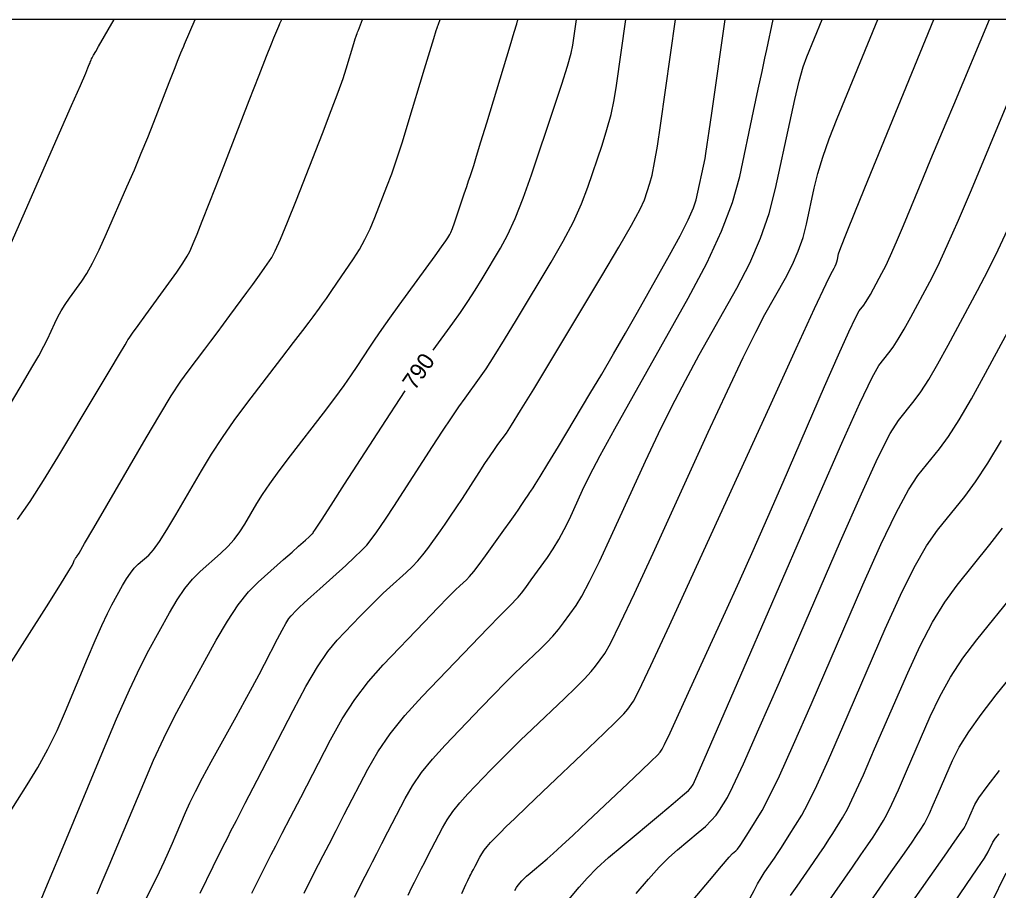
# Model space of a CAD drawing. Extents: x 2082232 to 2083549, y 592624 to 593832.
# Drawn here: x 2082882.06 to 2082923.46, y 593795.14 to 593831.98 of the extents above; entities that cross this region are included whole.
import ezdxf

# ---------------------------------------------------------------- set-up
doc = ezdxf.new("R2010")
doc.units = 0
for name, color, linetype in [('DT_X_Contour_Major', 7, 'Continuous'), ('DT_X_Contour_Minor', 7, 'Continuous'), ('DT_X_TIN_Hull', 7, 'Continuous')]:
    doc.layers.add(name, color=color, linetype=linetype)

msp = doc.modelspace()

# ---------------------------------------------------------------- linework, layer by layer
at = {"layer": 'DT_X_Contour_Major'}
for points in [[(2082881.189, 593814.932), (2082882.226, 593816.659), (2082882.581, 593817.257), (2082882.868, 593817.757), (2082883.086, 593818.159), (2082883.236, 593818.463), (2082883.546, 593819.142), (2082883.672, 593819.398), (2082883.818, 593819.658), (2082883.984, 593819.921), (2082884.169, 593820.189), (2082884.69, 593820.906), (2082884.902, 593821.234), (2082885.146, 593821.679), (2082885.422, 593822.243), (2082885.731, 593822.924), (2082886.598, 593824.897), (2082886.913, 593825.624), (2082887.208, 593826.322), (2082887.483, 593826.994), (2082887.738, 593827.638), (2082888.39, 593829.319), (2082888.608, 593829.878), (2082888.771, 593830.294), (2082888.879, 593830.568), (2082888.932, 593830.7), (2082889.001, 593830.86), (2082889.031, 593830.931), (2082889.482, 593831.978)], [(2082896.229, 593794.85), (2082896.374, 593795.152), (2082896.506, 593795.416), (2082896.84, 593796.072), (2082896.984, 593796.353), (2082897.165, 593796.705), (2082897.382, 593797.127), (2082897.636, 593797.621), (2082898.362, 593799.031), (2082898.672, 593799.568), (2082899.058, 593800.122), (2082899.518, 593800.694), (2082900.054, 593801.282), (2082901.583, 593802.875), (2082902.121, 593803.431), (2082902.588, 593803.907), (2082902.984, 593804.303), (2082903.309, 593804.618), (2082904.081, 593805.349), (2082904.359, 593805.624), (2082904.615, 593805.9), (2082904.849, 593806.176), (2082905.061, 593806.454), (2082905.596, 593807.195), (2082905.839, 593807.587), (2082906.168, 593808.207), (2082906.583, 593809.054), (2082907.083, 593810.128), (2082908.53, 593813.297), (2082909.08, 593814.469), (2082909.642, 593815.609), (2082910.218, 593816.716), (2082910.807, 593817.791), (2082912.395, 593820.614), (2082912.945, 593821.672), (2082913.401, 593822.727), (2082913.764, 593823.78), (2082914.034, 593824.831), (2082914.631, 593827.63), (2082914.844, 593828.591), (2082915.036, 593829.374), (2082915.206, 593829.978), (2082915.355, 593830.404), (2082916, 593831.978)], [(2082899.557, 593817.998), (2082900.385, 593819.137), (2082900.708, 593819.592), (2082901.023, 593820.056), (2082901.328, 593820.528), (2082901.624, 593821.009), (2082902.401, 593822.302), (2082902.701, 593822.86), (2082903.018, 593823.565), (2082903.354, 593824.418), (2082903.706, 593825.417), (2082904.67, 593828.279), (2082904.99, 593829.247), (2082905.228, 593830.005), (2082905.384, 593830.553), (2082905.458, 593830.891), (2082905.612, 593831.978)], [(2082908.137, 593795.011), (2082908.653, 593795.614), (2082909.116, 593796.122), (2082909.525, 593796.537), (2082909.881, 593796.857), (2082910.76, 593797.586), (2082911.064, 593797.851), (2082911.317, 593798.097), (2082911.518, 593798.326), (2082911.669, 593798.536), (2082912.002, 593799.074), (2082912.233, 593799.53), (2082912.675, 593800.495), (2082913.329, 593801.97), (2082914.194, 593803.953), (2082916.782, 593809.921), (2082917.663, 593811.919), (2082918.364, 593813.434), (2082918.886, 593814.468), (2082919.227, 593815.02), (2082919.899, 593815.851), (2082920.177, 593816.232), (2082920.51, 593816.752), (2082920.896, 593817.411), (2082921.335, 593818.208), (2082922.579, 593820.52), (2082923.031, 593821.383), (2082923.452, 593822.235), (2082923.844, 593823.079)], [(2082885.338, 593794.995), (2082885.556, 593795.497), (2082885.851, 593796.19), (2082886.221, 593797.073), (2082887.308, 593799.681), (2082887.725, 593800.647), (2082888.161, 593801.587), (2082888.616, 593802.501), (2082889.09, 593803.389), (2082890.38, 593805.724), (2082890.853, 593806.534), (2082891.306, 593807.215), (2082891.739, 593807.766), (2082892.152, 593808.186), (2082893.226, 593809.136), (2082893.585, 593809.454), (2082893.86, 593809.697), (2082894.049, 593809.865), (2082894.152, 593809.957), (2082894.313, 593810.102), (2082894.368, 593810.151), (2082894.409, 593810.191), (2082894.438, 593810.22), (2082894.455, 593810.239), (2082894.482, 593810.277), (2082894.573, 593810.416), (2082894.824, 593810.803), (2082895.236, 593811.439), (2082895.808, 593812.323), (2082897.548, 593815.013), (2082898.16, 593815.952), (2082898.369, 593816.267)], [(2082917.479, 593793.851), (2082918.929, 593795.924), (2082919.413, 593796.617), (2082919.778, 593797.143), (2082920.023, 593797.502), (2082920.15, 593797.692), (2082920.327, 593797.978), (2082920.413, 593798.137), (2082920.54, 593798.4), (2082920.706, 593798.767), (2082920.913, 593799.238), (2082921.518, 593800.633), (2082921.804, 593801.199), (2082922.209, 593801.851), (2082922.731, 593802.589), (2082923.372, 593803.412), (2082925.24, 593805.722)]]:
    msp.add_lwpolyline(points, dxfattribs=at)
at = {"layer": 'DT_X_Contour_Minor'}
for points in [[(2082879.89, 593801.943), (2082882.377, 593805.853), (2082883.196, 593807.142), (2082883.786, 593808.077), (2082884.148, 593808.656), (2082884.283, 593808.882), (2082884.336, 593809.01), (2082884.355, 593809.055), (2082884.371, 593809.091), (2082884.385, 593809.121), (2082884.396, 593809.142), (2082884.422, 593809.189), (2082884.431, 593809.205), (2082884.441, 593809.219), (2082884.451, 593809.231), (2082884.46, 593809.241), (2082884.486, 593809.264), (2082884.572, 593809.405), (2082884.811, 593809.812), (2082885.204, 593810.485), (2082885.749, 593811.423), (2082887.408, 593814.279), (2082887.986, 593815.26), (2082888.474, 593816.059), (2082888.873, 593816.676), (2082889.182, 593817.112), (2082889.888, 593818.033), (2082890.153, 593818.381), (2082890.42, 593818.734), (2082890.687, 593819.093), (2082890.957, 593819.457), (2082891.676, 593820.434), (2082891.926, 593820.775), (2082892.135, 593821.064), (2082892.305, 593821.302), (2082892.434, 593821.488), (2082892.726, 593821.917), (2082892.873, 593822.189), (2082893.096, 593822.686), (2082893.395, 593823.406), (2082893.768, 593824.35), (2082894.866, 593827.166), (2082895.238, 593828.129), (2082895.529, 593828.903), (2082895.742, 593829.489), (2082895.874, 593829.888), (2082896.201, 593830.966), (2082896.259, 593831.159), (2082896.295, 593831.276), (2082896.308, 593831.319), (2082896.312, 593831.333), (2082896.318, 593831.349), (2082896.333, 593831.388), (2082896.357, 593831.45), (2082896.39, 593831.534), (2082896.565, 593831.978)], [(2082881.145, 593797.658), (2082882.382, 593799.602), (2082882.831, 593800.344), (2082883.251, 593801.113), (2082883.642, 593801.907), (2082884.004, 593802.727), (2082884.931, 593804.95), (2082885.255, 593805.717), (2082885.535, 593806.352), (2082885.77, 593806.854), (2082885.961, 593807.224), (2082886.408, 593808.034), (2082886.575, 593808.318), (2082886.743, 593808.563), (2082886.91, 593808.769), (2082887.077, 593808.936), (2082887.521, 593809.329), (2082887.718, 593809.546), (2082887.975, 593809.901), (2082888.292, 593810.394), (2082888.669, 593811.025), (2082889.754, 593812.894), (2082890.179, 593813.597), (2082890.642, 593814.306), (2082891.14, 593815.021), (2082891.676, 593815.741), (2082893.154, 593817.669), (2082893.651, 593818.319), (2082894.037, 593818.824), (2082894.31, 593819.184), (2082894.47, 593819.398), (2082894.748, 593819.775), (2082894.871, 593819.947), (2082895.035, 593820.179), (2082895.237, 593820.473), (2082895.48, 593820.827), (2082896.178, 593821.852), (2082896.431, 593822.251), (2082896.667, 593822.676), (2082896.885, 593823.128), (2082897.086, 593823.607), (2082897.598, 593824.921), (2082897.799, 593825.459), (2082898.016, 593826.087), (2082898.25, 593826.806), (2082898.501, 593827.615), (2082899.192, 593829.894), (2082899.583, 593831.183), (2082899.683, 593831.512), (2082899.719, 593831.632), (2082899.731, 593831.671), (2082899.737, 593831.689), (2082899.746, 593831.714), (2082899.758, 593831.745), (2082899.773, 593831.784), (2082899.849, 593831.978)], [(2082881.699, 593822.517), (2082882.208, 593823.673), (2082883.75, 593827.185), (2082884.259, 593828.345), (2082884.629, 593829.189), (2082884.859, 593829.717), (2082884.95, 593829.93), (2082885.008, 593830.078), (2082885.027, 593830.127), (2082885.041, 593830.163), (2082885.05, 593830.187), (2082885.055, 593830.199), (2082885.064, 593830.22), (2082885.069, 593830.231), (2082885.075, 593830.245), (2082885.083, 593830.263), (2082885.106, 593830.316), (2082885.131, 593830.364), (2082885.188, 593830.468), (2082885.279, 593830.627), (2082885.403, 593830.843), (2082886.057, 593831.978)], [(2082881.974, 593810.824), (2082882.499, 593811.596), (2082883.064, 593812.476), (2082883.67, 593813.465), (2082885.341, 593816.247), (2082885.89, 593817.162), (2082886.285, 593817.822), (2082886.526, 593818.226), (2082886.612, 593818.374), (2082886.637, 593818.427), (2082886.691, 593818.508), (2082886.835, 593818.711), (2082887.068, 593819.035), (2082887.392, 593819.482), (2082888.374, 593820.834), (2082888.706, 593821.298), (2082888.963, 593821.676), (2082889.145, 593821.968), (2082889.254, 593822.174), (2082889.445, 593822.609), (2082889.566, 593822.902), (2082889.787, 593823.456), (2082890.106, 593824.271), (2082890.525, 593825.346), (2082891.773, 593828.56), (2082892.189, 593829.629), (2082892.5, 593830.425), (2082892.707, 593830.949), (2082892.809, 593831.2), (2082892.941, 593831.506), (2082893.022, 593831.697), (2082893.051, 593831.763), (2082893.071, 593831.809), (2082893.144, 593831.978)], [(2082882.501, 593793.635), (2082883.171, 593795.241), (2082883.756, 593796.644), (2082885.538, 593800.921), (2082886.163, 593802.397), (2082886.703, 593803.621), (2082887.157, 593804.59), (2082887.525, 593805.307), (2082888.394, 593806.879), (2082888.719, 593807.43), (2082889.044, 593807.906), (2082889.369, 593808.306), (2082889.693, 593808.631), (2082890.557, 593809.394), (2082890.864, 593809.686), (2082891.138, 593809.989), (2082891.38, 593810.303), (2082891.588, 593810.628), (2082892.1, 593811.508), (2082892.332, 593811.882), (2082892.647, 593812.343), (2082893.043, 593812.89), (2082893.522, 593813.524), (2082894.907, 593815.331), (2082895.386, 593815.962), (2082895.785, 593816.501), (2082896.103, 593816.946), (2082896.342, 593817.299), (2082896.87, 593818.116), (2082897.097, 593818.458), (2082897.381, 593818.869), (2082897.721, 593819.349), (2082898.118, 593819.9), (2082899.253, 593821.461), (2082899.63, 593821.98), (2082899.908, 593822.366), (2082900.088, 593822.619), (2082900.17, 593822.74), (2082900.256, 593822.884), (2082900.299, 593822.975), (2082900.363, 593823.138), (2082900.448, 593823.374), (2082900.554, 593823.683), (2082900.864, 593824.605), (2082900.969, 593824.916), (2082901.051, 593825.159), (2082901.11, 593825.334), (2082901.21, 593825.633), (2082901.267, 593825.811), (2082901.386, 593826.2), (2082901.569, 593826.801), (2082901.816, 593827.613), (2082902.803, 593830.866), (2082902.978, 593831.444), (2082903.085, 593831.796), (2082903.123, 593831.921), (2082903.14, 593831.978)], [(2082887.417, 593794.783), (2082887.974, 593795.933), (2082888.175, 593796.354), (2082888.36, 593796.756), (2082888.531, 593797.138), (2082888.685, 593797.501), (2082889.078, 593798.442), (2082889.256, 593798.841), (2082889.496, 593799.329), (2082889.797, 593799.908), (2082890.161, 593800.577), (2082891.213, 593802.481), (2082891.584, 593803.156), (2082891.908, 593803.754), (2082892.186, 593804.273), (2082892.416, 593804.714), (2082892.969, 593805.786), (2082893.16, 593806.149), (2082893.321, 593806.432), (2082893.449, 593806.636), (2082893.547, 593806.761), (2082893.764, 593806.987), (2082893.887, 593807.108), (2082894.093, 593807.301), (2082894.382, 593807.565), (2082894.754, 593807.9), (2082895.855, 593808.89), (2082896.23, 593809.233), (2082896.527, 593809.52), (2082896.748, 593809.75), (2082896.891, 593809.924), (2082897.17, 593810.312), (2082897.319, 593810.528), (2082897.557, 593810.885), (2082897.883, 593811.383), (2082898.297, 593812.021), (2082899.521, 593813.913), (2082899.951, 593814.573), (2082900.325, 593815.135), (2082900.641, 593815.6), (2082900.9, 593815.966), (2082901.516, 593816.813), (2082901.787, 593817.205), (2082902.137, 593817.746), (2082902.568, 593818.438), (2082903.078, 593819.278), (2082904.545, 593821.719), (2082905.055, 593822.604), (2082905.483, 593823.426), (2082905.83, 593824.187), (2082906.095, 593824.886), (2082906.695, 593826.666), (2082906.902, 593827.325), (2082907.074, 593827.966), (2082907.211, 593828.589), (2082907.313, 593829.195), (2082907.708, 593831.978)], [(2082889.703, 593795.018), (2082890.25, 593796.147), (2082890.436, 593796.529), (2082890.581, 593796.828), (2082890.687, 593797.043), (2082890.752, 593797.174), (2082890.874, 593797.414), (2082890.986, 593797.63), (2082891.228, 593798.101), (2082891.601, 593798.826), (2082892.106, 593799.805), (2082893.625, 593802.753), (2082894.169, 593803.769), (2082894.662, 593804.602), (2082895.103, 593805.254), (2082895.494, 593805.725), (2082896.466, 593806.737), (2082896.818, 593807.099), (2082897.143, 593807.424), (2082897.442, 593807.712), (2082897.715, 593807.964), (2082898.409, 593808.587), (2082898.661, 593808.826), (2082898.898, 593809.076), (2082899.12, 593809.337), (2082899.327, 593809.608), (2082899.858, 593810.346), (2082900.066, 593810.64), (2082900.29, 593810.966), (2082900.53, 593811.326), (2082900.787, 593811.72), (2082901.494, 593812.813), (2082901.743, 593813.194), (2082901.959, 593813.519), (2082902.141, 593813.788), (2082902.291, 593813.999), (2082902.647, 593814.488), (2082902.865, 593814.817), (2082903.252, 593815.437), (2082903.807, 593816.347), (2082904.532, 593817.547), (2082906.689, 593821.137), (2082907.408, 593822.348), (2082907.947, 593823.287), (2082908.306, 593823.956), (2082908.484, 593824.354), (2082908.72, 593825.053), (2082908.814, 593825.403), (2082908.92, 593825.927), (2082909.039, 593826.625), (2082909.169, 593827.498), (2082909.804, 593831.978)], [(2082891.876, 593795.019), (2082891.95, 593795.168), (2082892.045, 593795.36), (2082892.163, 593795.593), (2082892.303, 593795.868), (2082892.706, 593796.658), (2082892.897, 593797.031), (2082893.168, 593797.559), (2082893.518, 593798.24), (2082893.949, 593799.077), (2082895.204, 593801.513), (2082895.697, 593802.396), (2082896.234, 593803.22), (2082896.815, 593803.984), (2082897.441, 593804.689), (2082899.168, 593806.488), (2082899.748, 593807.09), (2082900.193, 593807.547), (2082900.503, 593807.86), (2082900.677, 593808.029), (2082900.962, 593808.285), (2082901.092, 593808.42), (2082901.269, 593808.633), (2082901.492, 593808.924), (2082901.763, 593809.293), (2082902.546, 593810.381), (2082902.812, 593810.752), (2082903.023, 593811.048), (2082903.178, 593811.27), (2082903.277, 593811.418), (2082903.467, 593811.713), (2082903.535, 593811.815), (2082903.593, 593811.903), (2082903.642, 593811.975), (2082903.682, 593812.032), (2082903.778, 593812.164), (2082903.872, 593812.311), (2082904.082, 593812.654), (2082904.407, 593813.192), (2082904.849, 593813.925), (2082906.181, 593816.14), (2082906.681, 593816.98), (2082907.183, 593817.838), (2082907.688, 593818.713), (2082908.195, 593819.607), (2082909.548, 593822.013), (2082910, 593822.836), (2082910.339, 593823.502), (2082910.565, 593824.008), (2082910.679, 593824.357), (2082911.052, 593826.108), (2082911.087, 593826.307), (2082911.146, 593826.691), (2082911.23, 593827.261), (2082911.338, 593828.017), (2082911.899, 593831.978)], [(2082894.094, 593795.031), (2082894.251, 593795.342), (2082894.707, 593796.236), (2082894.903, 593796.62), (2082895.15, 593797.099), (2082895.446, 593797.676), (2082895.792, 593798.349), (2082896.783, 593800.272), (2082897.206, 593801.004), (2082897.731, 593801.76), (2082898.359, 593802.54), (2082899.09, 593803.342), (2082901.175, 593805.514), (2082901.868, 593806.234), (2082902.382, 593806.767), (2082902.717, 593807.113), (2082902.874, 593807.27), (2082903.053, 593807.44), (2082903.144, 593807.54), (2082903.282, 593807.713), (2082903.467, 593807.959), (2082903.699, 593808.277), (2082904.381, 593809.222), (2082904.631, 593809.59), (2082904.87, 593809.984), (2082905.097, 593810.404), (2082905.313, 593810.851), (2082905.873, 593812.077), (2082906.165, 593812.672), (2082906.621, 593813.537), (2082907.242, 593814.673), (2082908.027, 593816.08), (2082910.34, 593820.191), (2082911.127, 593821.67), (2082911.752, 593823.021), (2082912.215, 593824.245), (2082912.516, 593825.342), (2082913.104, 593828.098), (2082913.304, 593829.037), (2082913.463, 593829.785), (2082913.582, 593830.342), (2082913.661, 593830.709), (2082913.931, 593831.978)], [(2082898.495, 593794.933), (2082898.654, 593795.272), (2082898.76, 593795.49), (2082898.973, 593795.907), (2082899.065, 593796.086), (2082899.18, 593796.31), (2082899.318, 593796.579), (2082899.479, 593796.893), (2082899.942, 593797.79), (2082900.139, 593798.131), (2082900.384, 593798.484), (2082900.677, 593798.848), (2082901.018, 593799.222), (2082901.991, 593800.235), (2082902.374, 593800.628), (2082902.794, 593801.048), (2082903.25, 593801.493), (2082903.744, 593801.965), (2082905.109, 593803.258), (2082905.575, 593803.708), (2082905.949, 593804.086), (2082906.232, 593804.394), (2082906.423, 593804.631), (2082906.811, 593805.168), (2082907.047, 593805.584), (2082907.467, 593806.429), (2082908.068, 593807.703), (2082908.853, 593809.406), (2082911.188, 593814.518), (2082911.995, 593816.267), (2082912.664, 593817.681), (2082913.194, 593818.76), (2082913.587, 593819.503), (2082914.451, 593821.038), (2082914.749, 593821.612), (2082914.997, 593822.186), (2082915.195, 593822.759), (2082915.341, 593823.33), (2082915.666, 593824.852), (2082915.818, 593825.463), (2082916.032, 593826.157), (2082916.308, 593826.932), (2082916.645, 593827.789), (2082918.361, 593831.978)], [(2082900.761, 593795.015), (2082900.934, 593795.393), (2082901.015, 593795.564), (2082901.106, 593795.742), (2082901.145, 593795.819), (2082901.194, 593795.915), (2082901.254, 593796.03), (2082901.323, 593796.165), (2082901.521, 593796.549), (2082901.605, 593796.695), (2082901.71, 593796.846), (2082901.836, 593797.002), (2082901.982, 593797.162), (2082902.398, 593797.596), (2082902.627, 593797.825), (2082903, 593798.188), (2082903.517, 593798.683), (2082904.179, 593799.312), (2082906.136, 593801.167), (2082906.79, 593801.791), (2082907.283, 593802.273), (2082907.614, 593802.612), (2082907.785, 593802.808), (2082908.026, 593803.142), (2082908.256, 593803.582), (2082908.765, 593804.652), (2082909.554, 593806.352), (2082910.623, 593808.683), (2082913.846, 593815.738), (2082914.91, 593818.065), (2082915.685, 593819.753), (2082916.17, 593820.803), (2082916.367, 593821.214), (2082916.506, 593821.461), (2082916.554, 593821.553), (2082916.593, 593821.645), (2082916.625, 593821.737), (2082916.649, 593821.829), (2082916.701, 593822.073), (2082916.792, 593822.335), (2082917.029, 593822.94), (2082917.409, 593823.885), (2082917.934, 593825.173), (2082920.722, 593831.978)], [(2082903.01, 593795.136), (2082903.083, 593795.267), (2082903.148, 593795.358), (2082903.309, 593795.551), (2082903.388, 593795.636), (2082903.501, 593795.744), (2082903.65, 593795.875), (2082903.834, 593796.031), (2082904.371, 593796.477), (2082904.628, 593796.7), (2082904.996, 593797.034), (2082905.475, 593797.479), (2082906.065, 593798.035), (2082907.786, 593799.665), (2082908.355, 593800.206), (2082908.772, 593800.607), (2082909.036, 593800.866), (2082909.147, 593800.985), (2082909.24, 593801.115), (2082909.341, 593801.31), (2082909.573, 593801.8), (2082909.935, 593802.584), (2082910.429, 593803.661), (2082911.921, 593806.927), (2082912.493, 593808.188), (2082913.089, 593809.522), (2082913.71, 593810.929), (2082914.355, 593812.409), (2082916.109, 593816.452), (2082916.693, 593817.79), (2082917.132, 593818.771), (2082917.423, 593819.396), (2082917.569, 593819.664), (2082917.762, 593819.903), (2082917.843, 593820.013), (2082917.938, 593820.163), (2082918.05, 593820.352), (2082918.176, 593820.582), (2082918.534, 593821.248), (2082918.692, 593821.561), (2082918.895, 593822.003), (2082919.145, 593822.573), (2082919.44, 593823.272), (2082920.289, 593825.305), (2082920.608, 593826.069), (2082921.249, 593827.604), (2082921.571, 593828.375), (2082923.077, 593831.978)], [(2082904.919, 593794.319), (2082905.723, 593795.281), (2082906.063, 593795.66), (2082906.48, 593796.076), (2082906.974, 593796.527), (2082907.545, 593797.015), (2082909.17, 593798.363), (2082909.707, 593798.812), (2082910.1, 593799.149), (2082910.349, 593799.372), (2082910.455, 593799.483), (2082910.544, 593799.626), (2082910.713, 593799.996), (2082911.154, 593800.998), (2082911.866, 593802.631), (2082912.85, 593804.896), (2082915.835, 593811.779), (2082916.835, 593814.062), (2082917.595, 593815.751), (2082918.116, 593816.844), (2082918.398, 593817.342), (2082918.831, 593817.877), (2082919.01, 593818.123), (2082919.224, 593818.457), (2082919.473, 593818.881), (2082919.756, 593819.395), (2082920.557, 593820.884), (2082920.892, 593821.546), (2082921.297, 593822.415), (2082921.772, 593823.49), (2082922.316, 593824.773), (2082923.86, 593828.47)], [(2082910.551, 593794.741), (2082911.243, 593795.567), (2082911.751, 593796.169), (2082912.076, 593796.546), (2082912.218, 593796.699), (2082912.35, 593796.809), (2082912.421, 593796.889), (2082912.533, 593797.046), (2082912.687, 593797.279), (2082912.883, 593797.59), (2082913.461, 593798.522), (2082913.753, 593799.064), (2082914.196, 593799.993), (2082914.791, 593801.308), (2082915.538, 593803.01), (2082917.729, 593808.064), (2082918.491, 593809.775), (2082919.133, 593811.118), (2082919.655, 593812.092), (2082920.056, 593812.699), (2082920.967, 593813.825), (2082921.345, 593814.342), (2082921.796, 593815.047), (2082922.319, 593815.94), (2082922.915, 593817.022), (2082924.602, 593820.157)], [(2082912.7, 593794.362), (2082913.124, 593795.144), (2082913.277, 593795.421), (2082913.42, 593795.667), (2082913.553, 593795.882), (2082913.675, 593796.065), (2082913.987, 593796.511), (2082914.114, 593796.697), (2082914.261, 593796.92), (2082914.428, 593797.182), (2082914.616, 593797.48), (2082915.141, 593798.328), (2082915.398, 593798.8), (2082915.773, 593799.58), (2082916.268, 593800.67), (2082916.882, 593802.067), (2082918.677, 593806.206), (2082919.32, 593807.631), (2082919.902, 593808.801), (2082920.424, 593809.716), (2082920.885, 593810.377), (2082922.035, 593811.799), (2082922.495, 593812.419), (2082923.011, 593813.211), (2082923.584, 593814.175)], [(2082914.672, 593794.921), (2082914.943, 593795.327), (2082915.635, 593796.315), (2082915.881, 593796.67), (2082916.1, 593796.995), (2082916.293, 593797.288), (2082916.46, 593797.551), (2082916.87, 593798.211), (2082917.07, 593798.579), (2082917.362, 593799.187), (2082917.747, 593800.035), (2082918.225, 593801.124), (2082919.624, 593804.349), (2082920.148, 593805.487), (2082920.671, 593806.484), (2082921.193, 593807.34), (2082921.714, 593808.055), (2082923.103, 593809.773), (2082923.628, 593810.465)], [(2082916.211, 593794.589), (2082917.282, 593796.119), (2082917.647, 593796.644), (2082917.939, 593797.069), (2082918.158, 593797.395), (2082918.305, 593797.622), (2082918.598, 593798.095), (2082918.741, 593798.358), (2082918.951, 593798.794), (2082919.227, 593799.401), (2082919.569, 593800.181), (2082920.571, 593802.491), (2082920.976, 593803.343), (2082921.44, 593804.168), (2082921.962, 593804.965), (2082922.543, 593805.734), (2082924.171, 593807.747)], [(2082918.747, 593793.114), (2082920.576, 593795.728), (2082921.18, 593796.591), (2082921.617, 593797.217), (2082921.888, 593797.608), (2082921.994, 593797.763), (2082922.055, 593797.861), (2082922.085, 593797.916), (2082922.129, 593798.007), (2082922.186, 593798.133), (2082922.257, 593798.295), (2082922.466, 593798.776), (2082922.633, 593799.056), (2082922.978, 593799.534), (2082923.501, 593800.213)], [(2082921.515, 593794.52), (2082922.116, 593795.385), (2082922.568, 593796.048), (2082922.871, 593796.508), (2082923.023, 593796.766), (2082923.231, 593797.183), (2082923.335, 593797.35), (2082923.493, 593797.54)], [(2082923.15, 593794.587), (2082923.795, 593795.882)]]:
    msp.add_lwpolyline(points, dxfattribs=at)
at = {"layer": 'DT_X_TIN_Hull'}
msp.add_lwpolyline([(2082924.847, 593831.978), (2082922.945, 593831.978), (2082914.579, 593831.978), (2082913.71, 593831.978), (2082904.269, 593831.978), (2082904.057, 593831.978), (2082902.402, 593831.978), (2082896.214, 593831.978), (2082894.315, 593831.978), (2082888.603, 593831.978), (2082884.378, 593831.978), (2082881.005, 593831.978), (2082874.751, 593831.978), (2082873.473, 593831.978), (2082869.053, 593831.978), (2082865.333, 593831.978), (2082864.94, 593831.978), (2082864.588, 593831.978), (2082855.347, 593831.978), (2082853.417, 593831.978)], dxfattribs=at)

# ---------------------------------------------------------------- texts
at = {"layer": 'DT_X_Contour_Major'}
msp.add_text('790', height=0.7, rotation=55.5473, dxfattribs=at).set_placement((2082898.775, 593816.259))

doc.saveas('drawing.dxf')
